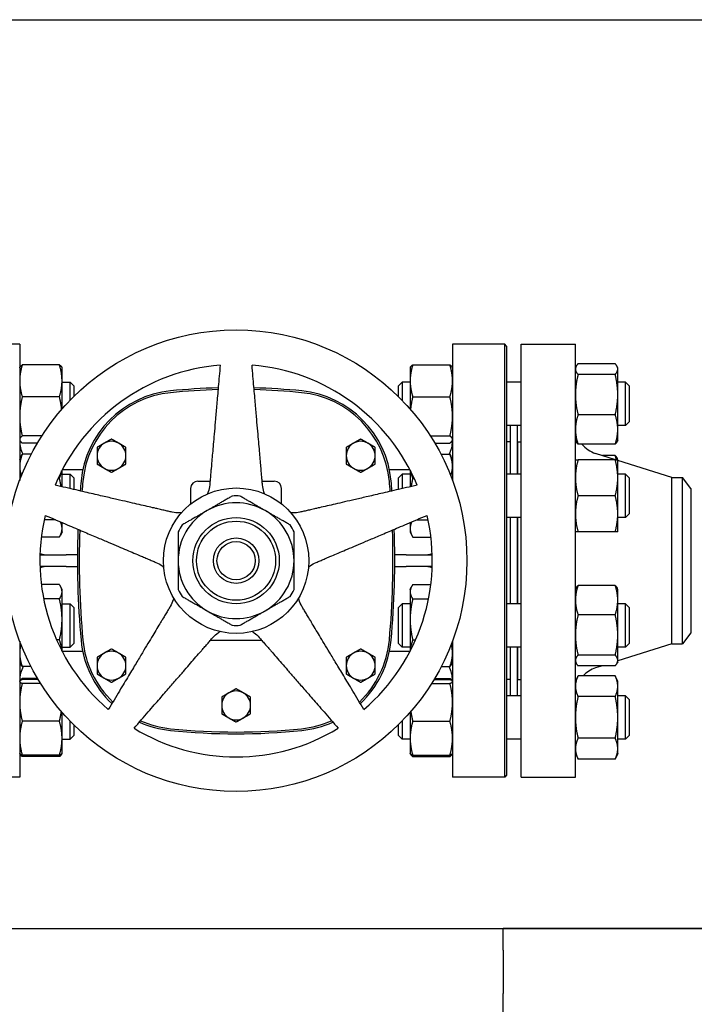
# Model space of a CAD drawing. Header units: inches. Extents: x 24 to 1128, y -69 to 748.
# Tile 465 of 656: x 572 to 584, y 358 to 375. Entities that reach past the tile are written whole.
import ezdxf

# ---------------------------------------------------------------- set-up
doc = ezdxf.new("R2010")
doc.units = ezdxf.units.IN
doc.header["$LTSCALE"] = 32
doc.header["$MEASUREMENT"] = 0
doc.layers.add('Visible (ANSI)', color=7, linetype='Continuous', lineweight=30)

msp = doc.modelspace()

# ---------------------------------------------------------------- linework, layer by layer
at = {"layer": 'Visible (ANSI)'}
for p, q in [((559.03063, 375.35867), (600.78763, 375.35867)), ((572.28063, 369.73367), (571.37438, 369.73367)), ((572.28063, 369.73367), (572.28063, 367.37561)), ((579.78063, 369.73367), (579.78063, 367.37561)), ((580.68688, 369.73367), (579.78063, 369.73367)), ((580.68688, 362.23367), (580.68688, 369.73367)), ((580.71813, 369.70242), (580.68688, 369.73367)), ((580.71813, 369.70242), (580.71813, 362.26492)), ((580.97063, 362.23367), (580.97063, 369.73367)), ((580.97063, 369.73367), (581.91063, 369.73367)), ((581.91063, 362.23367), (581.91063, 369.73367)), ((572.28063, 369.32488), (572.28498, 369.33419)), ((572.96955, 369.37732), (572.32572, 369.37732)), ((573.01463, 369.32488), (573.01029, 369.33419)), ((573.01463, 369.10022), (573.01463, 369.32488)), ((579.04663, 369.32488), (579.05098, 369.33419)), ((579.04663, 369.32488), (579.04663, 369.10022)), ((579.09172, 369.37732), (579.73555, 369.37732)), ((579.78063, 369.32488), (579.77629, 369.33419)), ((581.91063, 369.32488), (581.92091, 369.34692)), ((582.59955, 369.39697), (581.95572, 369.39697)), ((582.64463, 369.32488), (582.63435, 369.34692)), ((582.64463, 369.30358), (582.64463, 369.32488)), ((582.64463, 368.86164), (582.64463, 369.30358)), ((573.01463, 368.61117), (573.01463, 369.10022)), ((573.01463, 369.07488), (573.15563, 369.07488)), ((573.15563, 368.76474), (573.15563, 369.07488)), ((573.21813, 369.01238), (573.15563, 369.07488)), ((578.84313, 369.01238), (578.90563, 369.07488)), ((578.90563, 369.07488), (578.90563, 368.76474)), ((579.04663, 369.07488), (578.90563, 369.07488)), ((579.04663, 369.10022), (579.04663, 368.61117)), ((580.97063, 369.07488), (580.71813, 369.07488)), ((582.59955, 369.21019), (581.95572, 369.21019)), ((582.78063, 369.07488), (582.64463, 369.07488)), ((582.78063, 368.32488), (582.78063, 369.07488)), ((582.84313, 369.01238), (582.78063, 369.07488)), ((573.21813, 369.01238), (573.21813, 368.82793)), ((578.84313, 368.82793), (578.84313, 369.01238)), ((582.84313, 369.01238), (582.84313, 368.38738)), ((572.96955, 368.82312), (572.32572, 368.82312)), ((579.09172, 368.82312), (579.73555, 368.82312)), ((582.64463, 368.25793), (582.64463, 368.86164)), ((582.59955, 368.51309), (581.95572, 368.51309)), ((582.84313, 368.38738), (582.78063, 368.32488)), ((580.97063, 368.32488), (580.71813, 368.32488)), ((580.78563, 367.48376), (580.78563, 368.32488)), ((580.90563, 367.48376), (580.90563, 368.32488)), ((582.78063, 368.32488), (582.64463, 368.32488)), ((582.64463, 368.07488), (582.64463, 368.25793)), ((572.28063, 368.07488), (572.28498, 368.06556)), ((572.66526, 368.14568), (572.32572, 368.14568)), ((579.396, 368.14568), (579.73555, 368.14568)), ((579.78063, 368.07488), (579.77629, 368.06556)), ((580.78063, 368.04367), (580.71813, 368.04367)), ((580.78063, 368.04367), (580.78063, 367.48376)), ((580.91063, 367.48376), (580.91063, 368.04367)), ((580.91063, 368.04367), (580.97063, 368.04367)), ((581.91063, 368.07488), (581.92091, 368.05283)), ((582.64463, 368.07488), (582.63435, 368.05283)), ((572.5892, 368.02243), (572.32572, 368.02243)), ((579.47206, 368.02243), (579.73555, 368.02243)), ((580.78063, 367.92367), (580.78563, 367.92367)), ((580.90563, 367.92367), (580.91063, 367.92367)), ((582.59955, 368.00278), (581.95572, 368.00278)), ((572.28063, 367.73376), (572.31033, 367.79744)), ((572.48095, 367.82751), (572.32572, 367.82751)), ((579.58031, 367.82751), (579.73555, 367.82751)), ((579.78063, 367.73376), (579.75094, 367.79744)), ((582.59955, 367.73376), (581.95572, 367.73376)), ((582.60494, 367.73376), (582.25966, 367.84312)), ((582.59955, 367.80586), (582.37732, 367.80586)), ((582.64463, 367.73376), (582.63435, 367.75581)), ((582.64463, 367.42126), (582.64463, 367.73376)), ((583.58397, 367.42367), (582.64463, 367.72119)), ((573.01463, 367.26485), (573.01463, 367.5533)), ((573.37354, 367.55847), (573.01733, 367.55847)), ((579.04394, 367.55847), (578.68773, 367.55847)), ((579.04663, 367.5533), (579.04663, 367.26485)), ((572.96955, 367.41185), (572.94513, 367.41185)), ((573.01463, 367.48376), (573.15563, 367.48376)), ((573.15563, 367.2323), (573.15563, 367.48376)), ((573.21813, 367.42126), (573.15563, 367.48376)), ((573.21813, 367.42126), (573.21813, 367.21787)), ((575.36823, 367.36162), (575.57911, 367.36162)), ((576.48215, 367.36162), (576.69303, 367.36162)), ((578.84313, 367.42126), (578.90563, 367.48376)), ((578.84313, 367.21787), (578.84313, 367.42126)), ((578.90563, 367.48376), (578.90563, 367.2323)), ((579.04663, 367.48376), (578.90563, 367.48376)), ((579.09172, 367.41185), (579.11613, 367.41185)), ((580.97063, 367.48376), (580.71813, 367.48376)), ((582.78063, 367.48376), (582.64463, 367.48376)), ((582.64463, 366.79626), (582.64463, 367.42126)), ((582.78063, 366.73376), (582.78063, 367.48376)), ((582.84313, 367.42126), (582.78063, 367.48376)), ((582.84313, 367.42126), (582.84313, 366.79626)), ((583.58397, 364.54367), (583.58397, 367.42367)), ((583.58397, 367.42367), (583.76676, 367.42367)), ((583.76676, 364.54367), (583.76676, 367.42367)), ((583.91063, 367.23617), (583.76676, 367.42367)), ((575.24323, 367.23662), (575.24323, 366.96713)), ((576.81803, 366.96713), (576.81803, 367.23662)), ((583.91063, 367.23617), (583.91063, 364.73117)), ((582.59955, 367.10876), (581.95572, 367.10876)), ((572.90079, 366.6931), (572.70547, 366.6931)), ((579.16047, 366.6931), (579.3558, 366.6931)), ((580.97063, 366.73376), (580.71813, 366.73376)), ((580.78063, 366.73376), (580.78063, 365.23358)), ((580.78563, 365.23358), (580.78563, 366.73376)), ((580.90563, 365.23358), (580.90563, 366.73376)), ((580.91063, 365.23358), (580.91063, 366.73376)), ((582.64463, 366.48376), (582.64463, 366.79626)), ((582.78063, 366.73376), (582.64463, 366.73376)), ((582.84313, 366.79626), (582.78063, 366.73376)), ((573.01463, 366.54155), (573.01463, 366.64477)), ((573.01463, 366.48376), (573.01463, 366.54155)), ((579.04663, 366.64477), (579.04663, 366.54155)), ((579.04663, 366.54155), (579.04663, 366.48376)), ((572.96955, 366.39), (572.655, 366.39)), ((573.01463, 366.48376), (572.98494, 366.42008)), ((579.04663, 366.48376), (579.07633, 366.42008)), ((579.09172, 366.39), (579.40627, 366.39)), ((582.59955, 366.48376), (581.95572, 366.48376)), ((572.6321, 366.08367), (573.08563, 366.08367)), ((573.28097, 366.08367), (573.08563, 366.08367)), ((578.97563, 366.08367), (578.7803, 366.08367)), ((578.97563, 366.08367), (579.42916, 366.08367)), ((573.08563, 365.88367), (572.6321, 365.88367)), ((573.08563, 365.88367), (573.28097, 365.88367)), ((578.7803, 365.88367), (578.97563, 365.88367)), ((579.42916, 365.88367), (578.97563, 365.88367)), ((572.96955, 365.56967), (572.65593, 365.56967)), ((573.01463, 365.48358), (572.9956, 365.5244)), ((573.01463, 365.44526), (573.01463, 365.48358)), ((579.04663, 365.48358), (579.06567, 365.5244)), ((579.04663, 365.48358), (579.04663, 365.44526)), ((579.09172, 365.56967), (579.40533, 365.56967)), ((581.91063, 365.48358), (581.92091, 365.50563)), ((582.59955, 365.55568), (581.95572, 365.55568)), ((582.64463, 365.48358), (582.63435, 365.50563)), ((582.64463, 365.30052), (582.64463, 365.48358)), ((572.96955, 365.32086), (572.69586, 365.32086)), ((573.01463, 364.96532), (573.01463, 365.44526)), ((579.04663, 365.44526), (579.04663, 364.96532)), ((579.09172, 365.32086), (579.3654, 365.32086)), ((573.01463, 365.23358), (573.15563, 365.23358)), ((573.15563, 364.48358), (573.15563, 365.23358)), ((573.21813, 365.17108), (573.15563, 365.23358)), ((573.21813, 365.17108), (573.21813, 364.54608)), ((578.84313, 365.17108), (578.90563, 365.23358)), ((578.84313, 364.54608), (578.84313, 365.17108)), ((578.90563, 365.23358), (578.90563, 364.48358)), ((579.04663, 365.23358), (578.90563, 365.23358)), ((580.97063, 365.23358), (580.71813, 365.23358)), ((582.64463, 364.69682), (582.64463, 365.30052)), ((582.78063, 365.23358), (582.64463, 365.23358)), ((582.78063, 364.48358), (582.78063, 365.23358)), ((582.84313, 365.17108), (582.78063, 365.23358)), ((582.84313, 365.17108), (582.84313, 364.54608)), ((582.59955, 365.04537), (581.95572, 365.04537)), ((573.01463, 364.41404), (573.01463, 364.96532)), ((579.04663, 364.96532), (579.04663, 364.41404)), ((582.64463, 364.25488), (582.64463, 364.69682)), ((583.91063, 364.73117), (583.76676, 364.54367)), ((572.28063, 364.59173), (572.28063, 362.23367)), ((572.96955, 364.60977), (572.92058, 364.60977)), ((573.01463, 364.48358), (573.15563, 364.48358)), ((573.21813, 364.54608), (573.15563, 364.48358)), ((575.58792, 364.60572), (576.47335, 364.60572)), ((578.84313, 364.54608), (578.90563, 364.48358)), ((579.04663, 364.48358), (578.90563, 364.48358)), ((579.09172, 364.60977), (579.14068, 364.60977)), ((579.78063, 364.59173), (579.78063, 362.23367)), ((580.97063, 364.48358), (580.71813, 364.48358)), ((580.78063, 364.48358), (580.78063, 363.92367)), ((580.78563, 363.64246), (580.78563, 364.48358)), ((580.90563, 363.64246), (580.90563, 364.48358)), ((580.91063, 363.92367), (580.91063, 364.48358)), ((583.58397, 364.54367), (582.64463, 364.24615)), ((582.78063, 364.48358), (582.64463, 364.48358)), ((582.84313, 364.54608), (582.78063, 364.48358)), ((583.58397, 364.54367), (583.76676, 364.54367)), ((573.37354, 364.40887), (573.01733, 364.40887)), ((579.04394, 364.40887), (578.68773, 364.40887)), ((582.59955, 364.34827), (581.95572, 364.34827)), ((572.28063, 364.23358), (572.29967, 364.19276)), ((572.47698, 364.14749), (572.32572, 364.14749)), ((579.58429, 364.14749), (579.73555, 364.14749)), ((579.78063, 364.23358), (579.7616, 364.19276)), ((581.91063, 364.23358), (581.92091, 364.21153)), ((582.59955, 364.16148), (581.95572, 364.16148)), ((582.37732, 364.16148), (582.25966, 364.12422)), ((582.64463, 364.23358), (582.63435, 364.21153)), ((582.64463, 364.23358), (582.64463, 364.25488)), ((572.5892, 363.94491), (572.32572, 363.94491)), ((579.47206, 363.94491), (579.73555, 363.94491)), ((580.78063, 364.04367), (580.78563, 364.04367)), ((580.90563, 364.04367), (580.91063, 364.04367)), ((581.91063, 363.89246), (581.95572, 363.98915)), ((582.59955, 363.98915), (581.95572, 363.98915)), ((582.64463, 363.89246), (582.59955, 363.98915)), ((572.28063, 363.89246), (572.28182, 363.89501)), ((572.28182, 363.89501), (572.28498, 363.90178)), ((572.60262, 363.92242), (572.32572, 363.92242)), ((572.64255, 363.85743), (572.32572, 363.85743)), ((579.41871, 363.85743), (579.73555, 363.85743)), ((579.45864, 363.92242), (579.73555, 363.92242)), ((579.77944, 363.89501), (579.77629, 363.90178)), ((579.78063, 363.89246), (579.77944, 363.89501)), ((580.78063, 363.92367), (580.71813, 363.92367)), ((580.91063, 363.92367), (580.97063, 363.92367)), ((582.64463, 363.80873), (582.64463, 363.89246)), ((582.64463, 363.26746), (582.64463, 363.80873)), ((580.97063, 363.64246), (580.71813, 363.64246)), ((582.59955, 363.62831), (581.95572, 363.62831)), ((582.78063, 363.64246), (582.64463, 363.64246)), ((582.78063, 362.89246), (582.78063, 363.64246)), ((582.84313, 363.57996), (582.78063, 363.64246)), ((582.84313, 363.57996), (582.84313, 362.95496)), ((573.01463, 362.90749), (573.01463, 363.35617)), ((579.04663, 363.35617), (579.04663, 362.90749)), ((582.64463, 362.7262), (582.64463, 363.26746)), ((572.96955, 363.20247), (572.32572, 363.20247)), ((573.15563, 362.89246), (573.15563, 363.2026)), ((573.21813, 363.1394), (573.21813, 362.95496)), ((578.84313, 362.95496), (578.84313, 363.1394)), ((578.90563, 363.2026), (578.90563, 362.89246)), ((579.09172, 363.20247), (579.73555, 363.20247)), ((573.21813, 362.95496), (573.15563, 362.89246)), ((578.84313, 362.95496), (578.90563, 362.89246)), ((582.84313, 362.95496), (582.78063, 362.89246)), ((573.01463, 362.64246), (573.01463, 362.90749)), ((573.01463, 362.89246), (573.15563, 362.89246)), ((579.04663, 362.89246), (578.90563, 362.89246)), ((579.04663, 362.90749), (579.04663, 362.64246)), ((580.97063, 362.89246), (580.71813, 362.89246)), ((582.59955, 362.90662), (581.95572, 362.90662)), ((582.78063, 362.89246), (582.64463, 362.89246)), ((572.28063, 362.64246), (572.28182, 362.63991)), ((572.28182, 362.63991), (572.28498, 362.63315)), ((572.96955, 362.61251), (572.32572, 362.61251)), ((572.96955, 362.59002), (572.32572, 362.59002)), ((573.01344, 362.63991), (573.01029, 362.63315)), ((573.01463, 362.64246), (573.01344, 362.63991)), ((579.04663, 362.64246), (579.04782, 362.63991)), ((579.04782, 362.63991), (579.05098, 362.63315)), ((579.09172, 362.61251), (579.73555, 362.61251)), ((579.09172, 362.59002), (579.73555, 362.59002)), ((579.77944, 362.63991), (579.77629, 362.63315)), ((579.78063, 362.64246), (579.77944, 362.63991)), ((581.91063, 362.64246), (581.95572, 362.54578)), ((582.64463, 362.64246), (582.59955, 362.54578)), ((582.64463, 362.64246), (582.64463, 362.7262)), ((582.59955, 362.54578), (581.95572, 362.54578)), ((580.71813, 362.26492), (580.68688, 362.23367)), ((572.28063, 362.23367), (571.37438, 362.23367)), ((580.68688, 362.23367), (579.78063, 362.23367)), ((580.97063, 362.23367), (581.91063, 362.23367)), ((559.03063, 359.60867), (600.78763, 359.60867)), ((600.78763, 359.60867), (580.65913, 359.60867)), ((580.65913, 359.23367), (580.65913, 359.60867)), ((580.65913, 359.23367), (580.65913, 358.48367)), ((580.65913, 358.10867), (580.65913, 358.48367))]:
    msp.add_line(p, q, dxfattribs=at)
for radius in [4, 1.25984, 0.74803, 0.68553, 0.3937, 0.3312]:
    msp.add_circle((576.03063, 365.98367), radius, dxfattribs=at)
for centre, radius, start, end in [((576.03063, 365.98367), 3.4, 94.64927, 157.35073), ((576.03063, 365.98367), 3.4, 22.64927, 85.35073), ((575.06885, 367.20251), 1.73228, 95.817836, 174.744707), ((575.06885, 367.20251), 1.70103, 95.817836, 174.744707), ((576.03063, 357.7632), 11.22047, 91.583081, 95.817836), ((576.03063, 357.7632), 11.18922, 91.601548, 95.817836), ((576.03063, 357.7632), 11.22047, 84.182163, 88.416919), ((576.03063, 357.7632), 11.18922, 84.182163, 88.398452), ((576.99241, 367.20251), 1.70103, 5.255296, 84.182161), ((576.99241, 367.20251), 1.73228, 5.255296, 84.182161), ((572.78063, 368.05847), 0.5, 180, 207.510877), ((573.87118, 367.80257), 0.25, 60, 120), ((578.19008, 367.80257), 0.25, 60, 120), ((579.28063, 368.05847), 0.5, 332.489123, 0), ((573.87118, 367.80257), 0.25, 120, 180), ((573.87118, 367.80257), 0.25, 0, 60), ((578.19008, 367.80257), 0.25, 120, 180), ((578.19008, 367.80257), 0.25, 0, 60), ((582.41063, 368.31978), 0.5, 219.346629, 252.425284), ((573.87118, 367.80257), 0.25, 180, 240), ((573.87118, 367.80257), 0.25, 300, 0), ((578.19008, 367.80257), 0.25, 180, 240), ((578.19008, 367.80257), 0.25, 300, 0), ((573.87118, 367.80257), 0.25, 240, 300), ((578.19008, 367.80257), 0.25, 240, 300), ((588.32, 365.98367), 15.03937, 174.744704, 175.39081), ((588.32, 365.98367), 15.00812, 174.744704, 175.408408), ((575.36823, 367.23662), 0.125, 90, 180), ((576.69303, 367.23662), 0.125, 0, 90), ((563.74126, 365.98367), 15.00812, 4.591592, 5.255296), ((563.74126, 365.98367), 15.03937, 4.60919, 5.255296), ((576.03063, 365.98367), 1.12205, 86.525352, 93.474648), ((576.03063, 365.98367), 1.00394, 120, 180), ((576.03063, 365.98367), 1.00394, 60, 120), ((576.03063, 365.98367), 1.00394, 0, 60), ((576.03063, 365.98367), 3.4, 166.64927, 229.35073), ((576.03063, 365.98367), 3.4, 310.64927, 13.35073), ((588.32, 365.98367), 15.03937, 177.927003, 185.255296), ((588.32, 365.98367), 15.00812, 177.972631, 185.255296), ((576.03063, 365.98367), 1.12205, 146.525352, 153.474648), ((576.03063, 365.98367), 1.12205, 26.525352, 33.474648), ((563.74126, 365.98367), 15.00812, 354.744704, 2.027369), ((563.74126, 365.98367), 15.03937, 354.744704, 2.072997), ((576.03063, 365.98367), 1.00394, 180, 240), ((576.03063, 365.98367), 1.00394, 300, 0), ((576.03063, 365.98367), 1.12205, 206.525352, 213.474648), ((576.03063, 365.98367), 1.12205, 326.525352, 333.474648), ((576.03063, 365.98367), 1.00394, 240, 300), ((576.03063, 365.98367), 1.12205, 266.525352, 273.474648), ((575.06885, 364.76482), 1.73228, 185.255296, 226.557354), ((575.06885, 364.76482), 1.70103, 185.255296, 226.325001), ((576.99241, 364.76482), 1.70103, 313.674999, 354.744707), ((576.99241, 364.76482), 1.73228, 313.442646, 354.744707), ((573.87118, 364.16477), 0.25, 120, 180), ((573.87118, 364.16477), 0.25, 60, 120), ((573.87118, 364.16477), 0.25, 0, 60), ((578.19008, 364.16477), 0.25, 120, 180), ((578.19008, 364.16477), 0.25, 60, 120), ((578.19008, 364.16477), 0.25, 0, 60), ((572.78063, 363.90887), 0.5, 151.493644, 180), ((573.87118, 364.16477), 0.25, 180, 240), ((573.87118, 364.16477), 0.25, 300, 0), ((578.19008, 364.16477), 0.25, 180, 240), ((578.19008, 364.16477), 0.25, 300, 0), ((579.28063, 363.90887), 0.5, 0, 28.506356), ((582.41063, 363.64756), 0.5, 107.574716, 136.906395), ((573.87118, 364.16477), 0.25, 240, 300), ((578.19008, 364.16477), 0.25, 240, 300), ((576.03063, 363.4758), 0.25, 120, 180), ((576.03063, 363.4758), 0.25, 60, 120), ((576.03063, 363.4758), 0.25, 0, 60), ((576.03063, 363.4758), 0.25, 180, 240), ((576.03063, 363.4758), 0.25, 300, 0), ((575.06885, 364.76482), 1.73228, 245.642572, 264.182165), ((575.06885, 364.76482), 1.70103, 245.957475, 264.182165), ((576.03063, 363.4758), 0.25, 240, 300), ((576.99241, 364.76482), 1.70103, 275.817836, 294.042525), ((576.99241, 364.76482), 1.73228, 275.817836, 294.357428), ((576.03063, 365.98367), 3.4, 238.64927, 301.35073), ((576.03063, 374.20414), 11.22047, 264.182164, 275.817836), ((576.03063, 374.20414), 11.18922, 264.182164, 275.817836)]:
    msp.add_arc(centre, radius, start, end, dxfattribs=at)
for points, weights in [([(572.32572, 369.37732), (572.28063, 369.22882), (572.28063, 369.10022)], [1, 1.0379548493, 1]), ([(572.28498, 369.33419), (572.29438, 369.35437), (572.32572, 369.37732)], [1.01632212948, 1.02607606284, 1]), ([(572.96955, 369.37732), (573.00088, 369.35437), (573.01029, 369.33419)], [1, 1.02607606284, 1.01632212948]), ([(573.01463, 369.10022), (573.01463, 369.22882), (572.96955, 369.37732)], [1, 1.0379548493, 1]), ([(575.75504, 369.37248), (575.62604, 367.89801), (575.57333, 367.29552)], [1.0049190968, 1.58894872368, 2.03628035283]), ([(576.48793, 367.29552), (576.43522, 367.89801), (576.30622, 369.37248)], [2.03628035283, 1.58894872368, 1.0049190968]), ([(579.09172, 369.37732), (579.04663, 369.22882), (579.04663, 369.10022)], [1, 1.0379548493, 1]), ([(579.05098, 369.33419), (579.06038, 369.35437), (579.09172, 369.37732)], [1.01632212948, 1.02607606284, 1]), ([(579.78063, 369.10022), (579.78063, 369.22882), (579.73555, 369.37732)], [1, 1.0379548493, 1]), ([(579.73555, 369.37732), (579.76688, 369.35437), (579.77629, 369.33419)], [1, 1.02607606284, 1.01632212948]), ([(581.95572, 369.39697), (581.91063, 369.34692), (581.91063, 369.30358)], [1, 1.0379548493, 1]), ([(581.91063, 369.30358), (581.91063, 369.26023), (581.95572, 369.21019)], [1, 1.0379548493, 1]), ([(582.64463, 369.30358), (582.64463, 369.34692), (582.59955, 369.39697)], [1, 1.0379548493, 1]), ([(582.59955, 369.21019), (582.64463, 369.26023), (582.64463, 369.30358)], [1, 1.0379548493, 1]), ([(572.28063, 369.10022), (572.28063, 368.97162), (572.32572, 368.82312)], [1, 1.0379548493, 1]), ([(572.96955, 368.82312), (573.01463, 368.97162), (573.01463, 369.10022)], [1, 1.0379548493, 1]), ([(579.04663, 369.10022), (579.04663, 368.97162), (579.09172, 368.82312)], [1, 1.0379548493, 1]), ([(579.73555, 368.82312), (579.78063, 368.97162), (579.78063, 369.10022)], [1, 1.0379548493, 1]), ([(581.95572, 369.21019), (581.91063, 369.0234), (581.91063, 368.86164)], [1, 1.0379548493, 1]), ([(582.64463, 368.86164), (582.64463, 369.0234), (582.59955, 369.21019)], [1, 1.0379548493, 1]), ([(572.32572, 368.82312), (572.28063, 368.6416), (572.28063, 368.4844)], [1, 1.0379548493, 1]), ([(573.00861, 368.60424), (572.9984, 368.70694), (572.96955, 368.82312)], [1.01766599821, 1.02396616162, 1]), ([(579.09172, 368.82312), (579.06286, 368.70694), (579.05265, 368.60424)], [1, 1.02396616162, 1.01766599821]), ([(579.78063, 368.4844), (579.78063, 368.6416), (579.73555, 368.82312)], [1, 1.0379548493, 1]), ([(581.91063, 368.86164), (581.91063, 368.69988), (581.95572, 368.51309)], [1, 1.0379548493, 1]), ([(582.59955, 368.51309), (582.64463, 368.69988), (582.64463, 368.86164)], [1, 1.0379548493, 1]), ([(572.28063, 368.4844), (572.28063, 368.3272), (572.32572, 368.14568)], [1, 1.0379548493, 1]), ([(579.73555, 368.14568), (579.78063, 368.3272), (579.78063, 368.4844)], [1, 1.0379548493, 1]), ([(581.95572, 368.51309), (581.91063, 368.37635), (581.91063, 368.25793)], [1, 1.0379548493, 1]), ([(582.64463, 368.25793), (582.64463, 368.37635), (582.59955, 368.51309)], [1, 1.0379548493, 1]), ([(581.91063, 368.25793), (581.91063, 368.13952), (581.95572, 368.00278)], [1, 1.0379548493, 1]), ([(582.59955, 368.00278), (582.64463, 368.13952), (582.64463, 368.25793)], [1, 1.0379548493, 1]), ([(572.32572, 368.14568), (572.28063, 368.11266), (572.28063, 368.08406)], [1, 1.0379548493, 1]), ([(572.28063, 368.08406), (572.28063, 368.05546), (572.32572, 368.02243)], [1, 1.0379548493, 1]), ([(573.87118, 368.09124), (573.8042, 368.05257), (573.74618, 368.01907)], [1.01001874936, 1.04314139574, 1]), ([(573.99618, 368.01907), (573.93817, 368.05257), (573.87118, 368.09124)], [1, 1.04314139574, 1.01001874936]), ([(578.19008, 368.09124), (578.12309, 368.05257), (578.06508, 368.01907)], [1.01001874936, 1.04314139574, 1]), ([(578.31508, 368.01907), (578.25707, 368.05257), (578.19008, 368.09124)], [1, 1.04314139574, 1.01001874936]), ([(579.78063, 368.08406), (579.78063, 368.11266), (579.73555, 368.14568)], [1, 1.0379548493, 1]), ([(579.73555, 368.02243), (579.78063, 368.05546), (579.78063, 368.08406)], [1, 1.0379548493, 1]), ([(581.95572, 368.00278), (581.93195, 368.02917), (581.92091, 368.05283)], [1, 1.01965956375, 1.01895290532]), ([(582.63435, 368.05283), (582.62332, 368.02917), (582.59955, 368.00278)], [1.01895290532, 1.01965956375, 1]), ([(573.74618, 368.01907), (573.68817, 367.98558), (573.62118, 367.9469)], [1, 1.04314139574, 1.01001874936]), ([(573.62118, 367.9469), (573.62118, 367.86955), (573.62118, 367.80257)], [1.01001874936, 1.04314139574, 1]), ([(574.12118, 367.9469), (574.0542, 367.98558), (573.99618, 368.01907)], [1.01001874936, 1.04314139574, 1]), ([(574.12118, 367.80257), (574.12118, 367.86955), (574.12118, 367.9469)], [1, 1.04314139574, 1.01001874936]), ([(578.06508, 368.01907), (578.00707, 367.98558), (577.94008, 367.9469)], [1, 1.04314139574, 1.01001874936]), ([(577.94008, 367.9469), (577.94008, 367.86955), (577.94008, 367.80257)], [1.01001874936, 1.04314139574, 1]), ([(578.44008, 367.9469), (578.37309, 367.98558), (578.31508, 368.01907)], [1.01001874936, 1.04314139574, 1]), ([(578.44008, 367.80257), (578.44008, 367.86955), (578.44008, 367.9469)], [1, 1.04314139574, 1.01001874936]), ([(572.32572, 367.82751), (572.28063, 367.71614), (572.28063, 367.61968)], [1, 1.0379548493, 1]), ([(572.31033, 367.79744), (572.31718, 367.81212), (572.32572, 367.82751)], [1.01139008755, 1.00697791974, 1]), ([(573.62118, 367.80257), (573.62118, 367.73558), (573.62118, 367.65823)], [1, 1.04314139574, 1.01001874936]), ([(574.12118, 367.65823), (574.12118, 367.73558), (574.12118, 367.80257)], [1.01001874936, 1.04314139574, 1]), ([(577.94008, 367.80257), (577.94008, 367.73558), (577.94008, 367.65823)], [1, 1.04314139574, 1.01001874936]), ([(578.44008, 367.65823), (578.44008, 367.73558), (578.44008, 367.80257)], [1.01001874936, 1.04314139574, 1]), ([(579.78063, 367.61968), (579.78063, 367.71614), (579.73555, 367.82751)], [1, 1.0379548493, 1]), ([(579.73555, 367.82751), (579.74409, 367.81212), (579.75094, 367.79744)], [1, 1.00697791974, 1.01139008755]), ([(581.91063, 367.73376), (581.91063, 367.73376), (581.95572, 367.73376)], [1, 1.0379548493, 1]), ([(581.95572, 367.73376), (581.91063, 367.56629), (581.91063, 367.42126)], [1, 1.0379548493, 1]), ([(582.59955, 367.80586), (582.62332, 367.77947), (582.63435, 367.75581)], [1, 1.01965956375, 1.01895290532]), ([(582.62062, 367.73376), (582.61182, 367.76864), (582.59955, 367.80586)], [1.01477953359, 1.01005189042, 1]), ([(582.64463, 367.42126), (582.64463, 367.56629), (582.59955, 367.73376)], [1, 1.0379548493, 1]), ([(582.59955, 367.73376), (582.64463, 367.73376), (582.64463, 367.73376)], [1, 1.0379548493, 1]), ([(572.28063, 367.61968), (572.28063, 367.54044), (572.31032, 367.45312)], [1, 1.0309736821, 1.01139419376]), ([(572.96955, 367.41185), (572.99693, 367.47949), (573.00749, 367.5395)], [1, 1.02271105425, 1.01824286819]), ([(573.62118, 367.65823), (573.68817, 367.61955), (573.74618, 367.58606)], [1.01001874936, 1.04314139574, 1]), ([(573.74618, 367.58606), (573.8042, 367.55257), (573.87118, 367.51389)], [1, 1.04314139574, 1.01001874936]), ([(573.87118, 367.51389), (573.93817, 367.55257), (573.99618, 367.58606)], [1.01001874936, 1.04314139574, 1]), ([(573.99618, 367.58606), (574.0542, 367.61955), (574.12118, 367.65823)], [1, 1.04314139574, 1.01001874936]), ([(577.94008, 367.65823), (578.00707, 367.61955), (578.06508, 367.58606)], [1.01001874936, 1.04314139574, 1]), ([(578.06508, 367.58606), (578.12309, 367.55257), (578.19008, 367.51389)], [1, 1.04314139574, 1.01001874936]), ([(578.19008, 367.51389), (578.25707, 367.55257), (578.31508, 367.58606)], [1.01001874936, 1.04314139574, 1]), ([(578.31508, 367.58606), (578.37309, 367.61955), (578.44008, 367.65823)], [1, 1.04314139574, 1.01001874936]), ([(579.05378, 367.5395), (579.06434, 367.47949), (579.09172, 367.41185)], [1.01824286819, 1.02271105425, 1]), ([(579.75095, 367.45312), (579.78063, 367.54044), (579.78063, 367.61968)], [1.01139419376, 1.0309736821, 1]), ([(572.99753, 367.2688), (572.98702, 367.33722), (572.96955, 367.41185)], [1.01786033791, 1.01437314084, 1]), ([(579.09172, 367.41185), (579.07425, 367.33722), (579.06373, 367.2688)], [1, 1.01437314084, 1.01786033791]), ([(581.91063, 367.42126), (581.91063, 367.27623), (581.95572, 367.10876)], [1, 1.0379548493, 1]), ([(582.59955, 367.10876), (582.64463, 367.27623), (582.64463, 367.42126)], [1, 1.0379548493, 1]), ([(574.9243, 366.82397), (574.33501, 366.96002), (572.89284, 367.29297)], [2.0263127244, 1.58117079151, 1]), ([(579.16842, 367.29297), (577.72625, 366.96002), (577.13697, 366.82397)], [1, 1.58117079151, 2.0263127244]), ([(575.96263, 367.10365), (575.73359, 366.97142), (575.52866, 366.8531)], [1.0171026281, 1.03775343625, 1]), ([(576.5326, 366.8531), (576.32767, 366.97142), (576.09864, 367.10365)], [1, 1.03775343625, 1.0171026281]), ([(581.95572, 367.10876), (581.91063, 366.94129), (581.91063, 366.79626)], [1, 1.0379548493, 1]), ([(582.64463, 366.79626), (582.64463, 366.94129), (582.59955, 367.10876)], [1, 1.0379548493, 1]), ([(575.52866, 366.8531), (575.32374, 366.73479), (575.0947, 366.60255)], [1, 1.03775343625, 1.0171026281]), ([(576.96657, 366.60255), (576.73753, 366.73479), (576.5326, 366.8531)], [1.0171026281, 1.03775343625, 1]), ([(572.72252, 366.76877), (574.08496, 366.19045), (574.64167, 365.95414)], [1, 1.58117079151, 2.0263127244]), ([(577.4196, 365.95414), (577.9763, 366.19045), (579.33875, 366.76877)], [2.0263127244, 1.58117079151, 1]), ([(581.91063, 366.79626), (581.91063, 366.65123), (581.95572, 366.48376)], [1, 1.0379548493, 1]), ([(582.59955, 366.48376), (582.64463, 366.65123), (582.64463, 366.79626)], [1, 1.0379548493, 1]), ([(572.96955, 366.39), (573.01463, 366.47122), (573.01463, 366.54155)], [1, 1.0379548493, 1]), ([(573.01463, 366.54155), (573.01463, 366.5963), (572.98812, 366.65603)], [1, 1.02929823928, 1.01336448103]), ([(579.07314, 366.65603), (579.04663, 366.5963), (579.04663, 366.54155)], [1.01336448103, 1.02929823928, 1]), ([(579.04663, 366.54155), (579.04663, 366.47122), (579.09172, 366.39)], [1, 1.0379548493, 1]), ([(575.0267, 366.48477), (575.0267, 366.2203), (575.0267, 365.98367)], [1.0171026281, 1.03775343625, 1]), ([(577.03457, 365.98367), (577.03457, 366.2203), (577.03457, 366.48477)], [1, 1.03775343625, 1.0171026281]), ([(581.95572, 366.48376), (581.91063, 366.48376), (581.91063, 366.48376)], [1, 1.0379548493, 1]), ([(582.64463, 366.48376), (582.64463, 366.48376), (582.59955, 366.48376)], [1, 1.0379548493, 1]), ([(575.0267, 365.98367), (575.0267, 365.74704), (575.0267, 365.48257)], [1, 1.03775343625, 1.0171026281]), ([(577.03457, 365.48257), (577.03457, 365.74704), (577.03457, 365.98367)], [1.0171026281, 1.03775343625, 1]), ([(573.01463, 365.44526), (573.01463, 365.503), (572.96955, 365.56967)], [1, 1.0379548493, 1]), ([(579.09172, 365.56967), (579.04663, 365.503), (579.04663, 365.44526)], [1, 1.0379548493, 1]), ([(581.95572, 365.55568), (581.91063, 365.41894), (581.91063, 365.30052)], [1, 1.0379548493, 1]), ([(581.92091, 365.50563), (581.93195, 365.52929), (581.95572, 365.55568)], [1.01895290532, 1.01965956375, 1]), ([(582.64463, 365.30052), (582.64463, 365.41894), (582.59955, 365.55568)], [1, 1.0379548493, 1]), ([(582.59955, 365.55568), (582.62332, 365.52929), (582.63435, 365.50563)], [1, 1.01965956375, 1.01895290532]), ([(572.96955, 365.32086), (573.01463, 365.38753), (573.01463, 365.44526)], [1, 1.0379548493, 1]), ([(573.01463, 364.96532), (573.01463, 365.13033), (572.96955, 365.32086)], [1, 1.0379548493, 1]), ([(575.0947, 365.36478), (575.32374, 365.23255), (575.52866, 365.11423)], [1.0171026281, 1.03775343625, 1]), ([(576.5326, 365.11423), (576.73753, 365.23255), (576.96657, 365.36478)], [1, 1.03775343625, 1.0171026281]), ([(579.04663, 365.44526), (579.04663, 365.38753), (579.09172, 365.32086)], [1, 1.0379548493, 1]), ([(579.09172, 365.32086), (579.04663, 365.13033), (579.04663, 364.96532)], [1, 1.0379548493, 1]), ([(574.88958, 365.19115), (574.57809, 364.67275), (573.81578, 363.40405)], [2.0263127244, 1.58117079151, 1]), ([(578.24548, 363.40405), (577.48317, 364.67275), (577.17169, 365.19115)], [1, 1.58117079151, 2.0263127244]), ([(581.91063, 365.30052), (581.91063, 365.1821), (581.95572, 365.04537)], [1, 1.0379548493, 1]), ([(582.59955, 365.04537), (582.64463, 365.1821), (582.64463, 365.30052)], [1, 1.0379548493, 1]), ([(575.52866, 365.11423), (575.73359, 364.99592), (575.96263, 364.86368)], [1, 1.03775343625, 1.0171026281]), ([(576.09864, 364.86368), (576.32767, 364.99592), (576.5326, 365.11423)], [1.0171026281, 1.03775343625, 1]), ([(581.95572, 365.04537), (581.91063, 364.85858), (581.91063, 364.69682)], [1, 1.0379548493, 1]), ([(582.64463, 364.69682), (582.64463, 364.85858), (582.59955, 365.04537)], [1, 1.0379548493, 1]), ([(572.96955, 364.60977), (573.01463, 364.80031), (573.01463, 364.96532)], [1, 1.0379548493, 1]), ([(579.04663, 364.96532), (579.04663, 364.80031), (579.09172, 364.60977)], [1, 1.0379548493, 1]), ([(574.2617, 363.08007), (575.23273, 364.19712), (575.62951, 364.65356)], [1, 1.58117079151, 2.0263127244]), ([(576.43176, 364.65356), (576.82853, 364.19712), (577.79957, 363.08007)], [2.0263127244, 1.58117079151, 1]), ([(581.91063, 364.69682), (581.91063, 364.53506), (581.95572, 364.34827)], [1, 1.0379548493, 1]), ([(582.59955, 364.34827), (582.64463, 364.53506), (582.64463, 364.69682)], [1, 1.0379548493, 1]), ([(572.30212, 364.53516), (572.28063, 364.45412), (572.28063, 364.37863)], [1.01606653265, 1.02640986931, 1]), ([(573.01333, 364.41655), (573.00716, 364.50644), (572.96955, 364.60977)], [1.0107591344, 1.0314658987, 1]), ([(579.09172, 364.60977), (579.05411, 364.50644), (579.04794, 364.41655)], [1, 1.0314658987, 1.0107591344]), ([(579.78063, 364.37863), (579.78063, 364.45412), (579.75915, 364.53516)], [1, 1.02640986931, 1.01606653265]), ([(572.28063, 364.37863), (572.28063, 364.27136), (572.32572, 364.14749)], [1, 1.0379548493, 1]), ([(573.74618, 364.38128), (573.68817, 364.34778), (573.62118, 364.30911)], [1, 1.04314139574, 1.01001874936]), ([(573.62118, 364.30911), (573.62118, 364.23176), (573.62118, 364.16477)], [1.01001874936, 1.04314139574, 1]), ([(573.87118, 364.45345), (573.8042, 364.41477), (573.74618, 364.38128)], [1.01001874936, 1.04314139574, 1]), ([(573.99618, 364.38128), (573.93817, 364.41477), (573.87118, 364.45345)], [1, 1.04314139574, 1.01001874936]), ([(574.12118, 364.30911), (574.0542, 364.34778), (573.99618, 364.38128)], [1.01001874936, 1.04314139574, 1]), ([(574.12118, 364.16477), (574.12118, 364.23176), (574.12118, 364.30911)], [1, 1.04314139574, 1.01001874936]), ([(578.06508, 364.38128), (578.00707, 364.34778), (577.94008, 364.30911)], [1, 1.04314139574, 1.01001874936]), ([(577.94008, 364.30911), (577.94008, 364.23176), (577.94008, 364.16477)], [1.01001874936, 1.04314139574, 1]), ([(578.19008, 364.45345), (578.12309, 364.41477), (578.06508, 364.38128)], [1.01001874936, 1.04314139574, 1]), ([(578.31508, 364.38128), (578.25707, 364.41477), (578.19008, 364.45345)], [1, 1.04314139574, 1.01001874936]), ([(578.44008, 364.30911), (578.37309, 364.34778), (578.31508, 364.38128)], [1.01001874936, 1.04314139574, 1]), ([(578.44008, 364.16477), (578.44008, 364.23176), (578.44008, 364.30911)], [1, 1.04314139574, 1.01001874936]), ([(579.73555, 364.14749), (579.78063, 364.27136), (579.78063, 364.37863)], [1, 1.0379548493, 1]), ([(581.95572, 364.34827), (581.91063, 364.29822), (581.91063, 364.25488)], [1, 1.0379548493, 1]), ([(582.64463, 364.25488), (582.64463, 364.29822), (582.59955, 364.34827)], [1, 1.0379548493, 1]), ([(572.32572, 364.14749), (572.3098, 364.17104), (572.29967, 364.19276)], [1, 1.01308300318, 1.01714660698]), ([(573.62118, 364.16477), (573.62118, 364.09778), (573.62118, 364.02043)], [1, 1.04314139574, 1.01001874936]), ([(574.12118, 364.02043), (574.12118, 364.09778), (574.12118, 364.16477)], [1.01001874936, 1.04314139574, 1]), ([(577.94008, 364.16477), (577.94008, 364.09778), (577.94008, 364.02043)], [1, 1.04314139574, 1.01001874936]), ([(578.44008, 364.02043), (578.44008, 364.09778), (578.44008, 364.16477)], [1.01001874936, 1.04314139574, 1]), ([(579.7616, 364.19276), (579.75147, 364.17104), (579.73555, 364.14749)], [1.01714660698, 1.01308300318, 1]), ([(581.91063, 364.25488), (581.91063, 364.21153), (581.95572, 364.16148)], [1, 1.0379548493, 1]), ([(582.59955, 364.16148), (582.64463, 364.21153), (582.64463, 364.25488)], [1, 1.0379548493, 1]), ([(572.28498, 363.90178), (572.29438, 363.92196), (572.32572, 363.94491)], [1.01632212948, 1.02607606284, 1]), ([(572.32572, 363.94491), (572.32181, 363.93203), (572.31826, 363.91943)], [1, 1.00318168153, 1.00582993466]), ([(573.62118, 364.02043), (573.68817, 363.98176), (573.74618, 363.94827)], [1.01001874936, 1.04314139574, 1]), ([(573.74618, 363.94827), (573.8042, 363.91477), (573.87118, 363.8761)], [1, 1.04314139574, 1.01001874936]), ([(573.87118, 363.8761), (573.93817, 363.91477), (573.99618, 363.94827)], [1.01001874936, 1.04314139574, 1]), ([(573.99618, 363.94827), (574.0542, 363.98176), (574.12118, 364.02043)], [1, 1.04314139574, 1.01001874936]), ([(577.94008, 364.02043), (578.00707, 363.98176), (578.06508, 363.94827)], [1.01001874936, 1.04314139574, 1]), ([(578.06508, 363.94827), (578.12309, 363.91477), (578.19008, 363.8761)], [1, 1.04314139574, 1.01001874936]), ([(578.19008, 363.8761), (578.25707, 363.91477), (578.31508, 363.94827)], [1.01001874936, 1.04314139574, 1]), ([(578.31508, 363.94827), (578.37309, 363.98176), (578.44008, 364.02043)], [1, 1.04314139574, 1.01001874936]), ([(579.73555, 363.94491), (579.76688, 363.92196), (579.77629, 363.90178)], [1, 1.02607606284, 1.01632212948]), ([(579.74301, 363.91943), (579.73946, 363.93203), (579.73555, 363.94491)], [1.00582993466, 1.00318168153, 1]), ([(581.95572, 363.98915), (581.91063, 363.89246), (581.91063, 363.80873)], [1, 1.0379548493, 1]), ([(582.64463, 363.80873), (582.64463, 363.89246), (582.59955, 363.98915)], [1, 1.0379548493, 1]), ([(572.32572, 363.92242), (572.28063, 363.90501), (572.28063, 363.88992)], [1, 1.0379548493, 1]), ([(572.28063, 363.88992), (572.28063, 363.87484), (572.32572, 363.85743)], [1, 1.0379548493, 1]), ([(572.32572, 363.85743), (572.28063, 363.68193), (572.28063, 363.52995)], [1, 1.0379548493, 1]), ([(579.78063, 363.88992), (579.78063, 363.90501), (579.73555, 363.92242)], [1, 1.0379548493, 1]), ([(579.73555, 363.85743), (579.78063, 363.87484), (579.78063, 363.88992)], [1, 1.0379548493, 1]), ([(579.78063, 363.52995), (579.78063, 363.68193), (579.73555, 363.85743)], [1, 1.0379548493, 1]), ([(581.91063, 363.80873), (581.91063, 363.725), (581.95572, 363.62831)], [1, 1.0379548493, 1]), ([(582.59955, 363.62831), (582.64463, 363.725), (582.64463, 363.80873)], [1, 1.0379548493, 1]), ([(575.90563, 363.6923), (575.84762, 363.65881), (575.78063, 363.62013)], [1, 1.04314139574, 1.01001874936]), ([(575.78063, 363.62013), (575.78063, 363.54278), (575.78063, 363.4758)], [1.01001874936, 1.04314139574, 1]), ([(576.03063, 363.76447), (575.96365, 363.7258), (575.90563, 363.6923)], [1.01001874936, 1.04314139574, 1]), ([(576.15563, 363.6923), (576.09762, 363.7258), (576.03063, 363.76447)], [1, 1.04314139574, 1.01001874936]), ([(576.28063, 363.62013), (576.21365, 363.65881), (576.15563, 363.6923)], [1.01001874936, 1.04314139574, 1]), ([(576.28063, 363.4758), (576.28063, 363.54278), (576.28063, 363.62013)], [1, 1.04314139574, 1.01001874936]), ([(581.95572, 363.62831), (581.91063, 363.43493), (581.91063, 363.26746)], [1, 1.0379548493, 1]), ([(582.64463, 363.26746), (582.64463, 363.43493), (582.59955, 363.62831)], [1, 1.0379548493, 1]), ([(572.28063, 363.52995), (572.28063, 363.37797), (572.32572, 363.20247)], [1, 1.0379548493, 1]), ([(575.78063, 363.4758), (575.78063, 363.40881), (575.78063, 363.33146)], [1, 1.04314139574, 1.01001874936]), ([(576.28063, 363.33146), (576.28063, 363.40881), (576.28063, 363.4758)], [1.01001874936, 1.04314139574, 1]), ([(579.73555, 363.20247), (579.78063, 363.37797), (579.78063, 363.52995)], [1, 1.0379548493, 1]), ([(572.96955, 363.20247), (572.99211, 363.29031), (573.00318, 363.36938)], [1, 1.01864449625, 1.01897158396]), ([(575.78063, 363.33146), (575.84762, 363.29278), (575.90563, 363.25929)], [1.01001874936, 1.04314139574, 1]), ([(576.15563, 363.25929), (576.21365, 363.29278), (576.28063, 363.33146)], [1, 1.04314139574, 1.01001874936]), ([(579.05809, 363.36938), (579.06915, 363.29031), (579.09172, 363.20247)], [1.01897158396, 1.01864449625, 1]), ([(581.91063, 363.26746), (581.91063, 363.1), (581.95572, 362.90662)], [1, 1.0379548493, 1]), ([(582.59955, 362.90662), (582.64463, 363.1), (582.64463, 363.26746)], [1, 1.0379548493, 1]), ([(572.32572, 363.20247), (572.28063, 363.04439), (572.28063, 362.90749)], [1, 1.0379548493, 1]), ([(573.01463, 362.90749), (573.01463, 363.04439), (572.96955, 363.20247)], [1, 1.0379548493, 1]), ([(575.90563, 363.25929), (575.96365, 363.2258), (576.03063, 363.18712)], [1, 1.04314139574, 1.01001874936]), ([(576.03063, 363.18712), (576.09762, 363.2258), (576.15563, 363.25929)], [1.01001874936, 1.04314139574, 1]), ([(579.09172, 363.20247), (579.04663, 363.04439), (579.04663, 362.90749)], [1, 1.0379548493, 1]), ([(579.78063, 362.90749), (579.78063, 363.04439), (579.73555, 363.20247)], [1, 1.0379548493, 1]), ([(572.28063, 362.90749), (572.28063, 362.77059), (572.32572, 362.61251)], [1, 1.0379548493, 1]), ([(572.96955, 362.61251), (573.01463, 362.77059), (573.01463, 362.90749)], [1, 1.0379548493, 1]), ([(579.04663, 362.90749), (579.04663, 362.77059), (579.09172, 362.61251)], [1, 1.0379548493, 1]), ([(579.73555, 362.61251), (579.78063, 362.77059), (579.78063, 362.90749)], [1, 1.0379548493, 1]), ([(581.95572, 362.90662), (581.91063, 362.80993), (581.91063, 362.7262)], [1, 1.0379548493, 1]), ([(582.64463, 362.7262), (582.64463, 362.80993), (582.59955, 362.90662)], [1, 1.0379548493, 1]), ([(572.32572, 362.61251), (572.28777, 362.62717), (572.28182, 362.63991)], [1, 1.03175918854, 1.01036859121]), ([(572.28315, 362.63759), (572.29105, 362.61541), (572.32572, 362.59002)], [1.01375847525, 1.02892942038, 1]), ([(573.01344, 362.63991), (573.0075, 362.62717), (572.96955, 362.61251)], [1.01036859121, 1.03175918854, 1]), ([(572.96955, 362.59002), (573.00421, 362.61541), (573.01212, 362.63759)], [1, 1.02892942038, 1.01375847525]), ([(579.09172, 362.61251), (579.05377, 362.62717), (579.04782, 362.63991)], [1, 1.03175918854, 1.01036859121]), ([(579.04915, 362.63759), (579.05705, 362.61541), (579.09172, 362.59002)], [1.01375847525, 1.02892942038, 1]), ([(579.77944, 362.63991), (579.7735, 362.62717), (579.73555, 362.61251)], [1.01036859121, 1.03175918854, 1]), ([(579.73555, 362.59002), (579.77021, 362.61541), (579.77812, 362.63759)], [1, 1.02892942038, 1.01375847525]), ([(581.91063, 362.7262), (581.91063, 362.64246), (581.95572, 362.54578)], [1, 1.0379548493, 1]), ([(582.59955, 362.54578), (582.64463, 362.64246), (582.64463, 362.7262)], [1, 1.0379548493, 1])]:
    msp.add_rational_spline(points, weights, degree=2, dxfattribs=at)
for points, knots in [([(575.57333, 367.29552), (575.56967, 367.25365), (575.56093, 367.21275), (575.54505, 367.16457), (575.54104, 367.15358), (575.5366, 367.1426)], [0.50338205, 0.50338205, 0.50338205, 0.50338205, 0.802538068, 0.802538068, 0.89013428, 0.89013428, 0.89013428, 0.89013428]), ([(576.52467, 367.1426), (576.52023, 367.15358), (576.51622, 367.16457), (576.50034, 367.21275), (576.4916, 367.25365), (576.48793, 367.29552)], [2.317982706, 2.317982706, 2.317982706, 2.317982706, 2.405578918, 2.405578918, 2.704734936, 2.704734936, 2.704734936, 2.704734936]), ([(575.08109, 366.81166), (575.06927, 366.81083), (575.05758, 366.8104), (575.00686, 366.81019), (574.96525, 366.81452), (574.9243, 366.82397)], [2.317982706, 2.317982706, 2.317982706, 2.317982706, 2.405578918, 2.405578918, 2.704734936, 2.704734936, 2.704734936, 2.704734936]), ([(577.13697, 366.82397), (577.09601, 366.81452), (577.05441, 366.81019), (577.00368, 366.8104), (576.99199, 366.81083), (576.98018, 366.81166)], [0.50338205, 0.50338205, 0.50338205, 0.50338205, 0.802538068, 0.802538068, 0.89013428, 0.89013428, 0.89013428, 0.89013428]), ([(574.64167, 365.95414), (574.68036, 365.93771), (574.71656, 365.91676), (574.75748, 365.88677), (574.76668, 365.87956), (574.77575, 365.87194)], [0.50338205, 0.50338205, 0.50338205, 0.50338205, 0.802538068, 0.802538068, 0.89013428, 0.89013428, 0.89013428, 0.89013428]), ([(577.28551, 365.87194), (577.29458, 365.87956), (577.30379, 365.88677), (577.3447, 365.91676), (577.3809, 365.93771), (577.4196, 365.95414)], [2.317982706, 2.317982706, 2.317982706, 2.317982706, 2.405578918, 2.405578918, 2.704734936, 2.704734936, 2.704734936, 2.704734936]), ([(574.94974, 365.33646), (574.94688, 365.32497), (574.94367, 365.31372), (574.9282, 365.26541), (574.91123, 365.22718), (574.88958, 365.19115)], [2.317982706, 2.317982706, 2.317982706, 2.317982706, 2.405578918, 2.405578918, 2.704734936, 2.704734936, 2.704734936, 2.704734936]), ([(577.17169, 365.19115), (577.15004, 365.22718), (577.13307, 365.26541), (577.11759, 365.31372), (577.11438, 365.32497), (577.11152, 365.33646)], [0.50338205, 0.50338205, 0.50338205, 0.50338205, 0.802538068, 0.802538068, 0.89013428, 0.89013428, 0.89013428, 0.89013428]), ([(575.62951, 364.65356), (575.65708, 364.68528), (575.6882, 364.71324), (575.72936, 364.74288), (575.73907, 364.74941), (575.74911, 364.75568)], [0.50338205, 0.50338205, 0.50338205, 0.50338205, 0.802538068, 0.802538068, 0.89013428, 0.89013428, 0.89013428, 0.89013428]), ([(576.31215, 364.75568), (576.3222, 364.74941), (576.3319, 364.74288), (576.37307, 364.71324), (576.40418, 364.68528), (576.43176, 364.65356)], [2.317982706, 2.317982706, 2.317982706, 2.317982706, 2.405578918, 2.405578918, 2.704734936, 2.704734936, 2.704734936, 2.704734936])]:
    msp.add_open_spline(points, degree=3, knots=knots, dxfattribs=at)
for points in [[(572.63285, 366.10608), (572.68169, 366.09108), (572.7324, 366.08367), (572.78063, 366.08367)], [(579.28063, 366.08367), (579.32887, 366.08367), (579.37957, 366.09108), (579.42841, 366.10608)], [(572.78063, 365.88367), (572.7324, 365.88367), (572.68169, 365.87626), (572.63285, 365.86126)], [(579.42841, 365.86126), (579.37957, 365.87626), (579.32887, 365.88367), (579.28063, 365.88367)]]:
    msp.add_open_spline(points, degree=3, dxfattribs=at)

doc.saveas('drawing.dxf')
